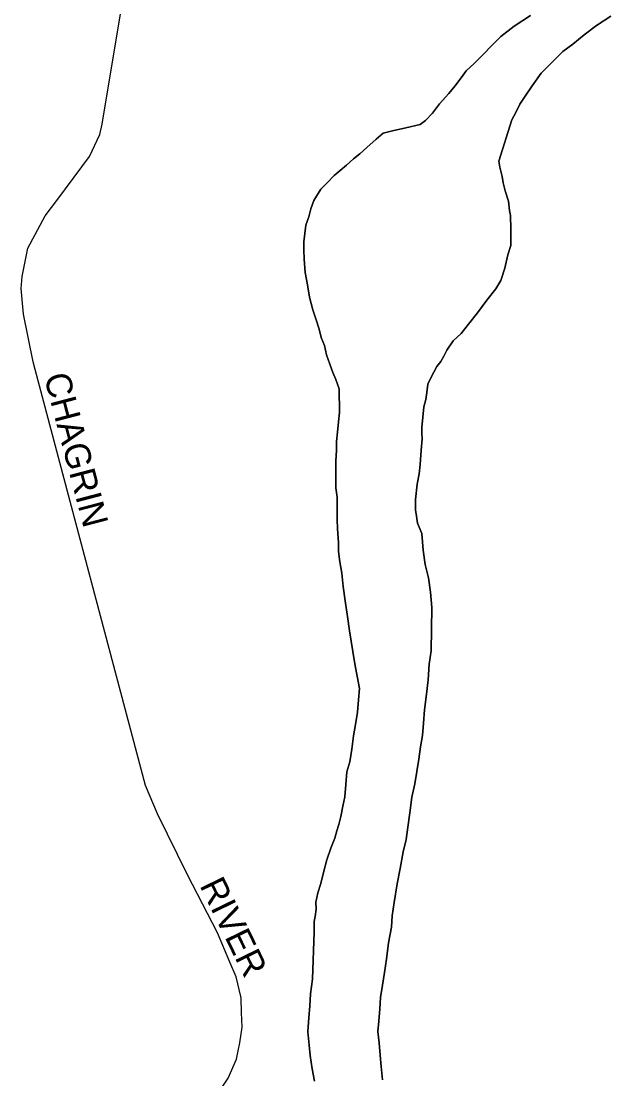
# Model space of a CAD drawing. Extents: x -561 to 1170, y 0 to 846.
# Drawn here: x 445.64 to 448.74, y 218.3 to 223.87 of the extents above; entities that cross this region are included whole.
import ezdxf

# ---------------------------------------------------------------- set-up
doc = ezdxf.new("R2010")
doc.units = 0
for name, color, linetype in [('GM_X_City_Street', 7, 'Continuous'), ('GM_X_City_Street_Text', 7, 'Continuous'), ('GM_X_Major_River', 7, 'Continuous')]:
    doc.layers.add(name, color=color, linetype=linetype)

msp = doc.modelspace()

# ---------------------------------------------------------------- linework, layer by layer
at = {"layer": 'GM_X_City_Street'}
for points in [[(446.7957, 218.7375), (446.7712, 218.8415), (446.7383, 218.9183), (446.6722, 219.0726), (446.5145, 219.3787), (446.3572, 219.6996), (446.2946, 219.8488), (445.7124, 222.0404), (445.7019, 222.0804), (445.6514, 222.3318), (445.6394, 222.4665), (445.6442, 222.5291), (445.6747, 222.6796), (445.766, 222.849), (445.8318, 222.9376), (445.9986, 223.1619), (446.0527, 223.2768), (446.0666, 223.3321), (446.207, 224.1883)], [(446.118, 216.7152), (446.1261, 216.8422), (446.2354, 217.2472), (446.3077, 217.4533), (446.3382, 217.5403), (446.4016, 217.7207), (446.4417, 217.8106), (446.5235, 217.9942), (446.5924, 218.1025), (446.7287, 218.3075), (446.7734, 218.4084), (446.7818, 218.4516), (446.7901, 218.4947), (446.8018, 218.5771), (446.7998, 218.6529), (446.7978, 218.7287), (446.7957, 218.7375)]]:
    msp.add_lwpolyline(points, dxfattribs=at)
at = {"layer": 'GM_X_Major_River'}
for points in [[(448.3202, 223.9035), (448.234, 223.8486), (448.164, 223.7939), (448.0243, 223.6519), (447.9813, 223.6137), (447.9545, 223.5755), (447.9224, 223.5319), (447.8902, 223.4937), (447.8419, 223.4392), (447.8044, 223.3901), (447.7668, 223.3518), (447.7399, 223.33), (447.6641, 223.3132), (447.5938, 223.2965), (447.5451, 223.2853), (447.5075, 223.2525), (447.4591, 223.2088), (447.4214, 223.176)], [(447.4214, 223.176), (447.4591, 223.2088), (447.5075, 223.2525), (447.5451, 223.2853), (447.5938, 223.2965), (447.6641, 223.3132), (447.7399, 223.33), (447.7668, 223.3518), (447.8044, 223.3901), (447.8419, 223.4392), (447.8902, 223.4937), (447.9224, 223.5319), (447.9545, 223.5755), (447.9813, 223.6137), (448.0243, 223.6519), (448.164, 223.7939), (448.234, 223.8486), (448.3202, 223.9035)], [(447.9932, 222.2792), (448.0415, 222.3391), (448.0897, 222.4045), (448.1379, 222.4646), (448.1646, 222.5081), (448.1858, 222.5734), (448.2014, 222.644), (448.2172, 222.6929), (448.2168, 222.7363), (448.2164, 222.7797), (448.2158, 222.8503), (448.2101, 222.8774), (448.2043, 222.9262), (448.1875, 222.9803), (448.1763, 223.0236), (448.1706, 223.0561), (448.1593, 223.1049), (448.1536, 223.1374), (448.2221, 223.3549), (448.2435, 223.393), (448.2648, 223.4365), (448.2915, 223.4801), (448.3289, 223.5346), (448.3771, 223.6), (448.4362, 223.6601), (448.49, 223.7147), (448.5438, 223.753), (448.603, 223.8022), (448.6676, 223.8515), (448.7431, 223.9008)], [(448.7431, 223.9008), (448.6676, 223.8515), (448.603, 223.8022), (448.5438, 223.753), (448.49, 223.7147), (448.4362, 223.6601), (448.3771, 223.6), (448.3289, 223.5346), (448.2915, 223.4801), (448.2648, 223.4365), (448.2435, 223.393), (448.2221, 223.3549), (448.1536, 223.1374), (448.1593, 223.1049), (448.1706, 223.0561), (448.1763, 223.0236), (448.1875, 222.9803), (448.2043, 222.9262), (448.2101, 222.8774), (448.2158, 222.8503), (448.2164, 222.7797), (448.2168, 222.7363), (448.2172, 222.6929), (448.2014, 222.644), (448.1858, 222.5734), (448.1646, 222.5081), (448.1379, 222.4646), (448.0897, 222.4045), (448.0415, 222.3391), (447.9932, 222.2792)], [(447.4214, 223.176), (447.3892, 223.1486), (447.3515, 223.1158), (447.3192, 223.0885), (447.2869, 223.0611), (447.2493, 223.0229), (447.2171, 222.9902), (447.1797, 222.9302), (447.1638, 222.8867), (447.1533, 222.8432), (447.1375, 222.7997), (447.1324, 222.7563), (447.1274, 222.7129), (447.1278, 222.6695), (447.1282, 222.6206), (447.1343, 222.5501), (447.1457, 222.4851), (447.1571, 222.4201), (447.174, 222.3551), (447.1907, 222.3064), (447.2074, 222.2522), (447.2186, 222.2089), (447.2353, 222.1656), (447.2466, 222.1169), (447.2633, 222.0681), (447.2799, 222.0248), (447.2965, 221.987), (447.3132, 221.9383), (447.3143, 221.8135), (447.3094, 221.7646), (447.3044, 221.7103), (447.2995, 221.6615), (447.2999, 221.6127), (447.2949, 221.5584), (447.2954, 221.5095), (447.2958, 221.4661), (447.2962, 221.4173), (447.3021, 221.3685), (447.3026, 221.3143), (447.3028, 221.2817), (447.3031, 221.2492), (447.3036, 221.2003), (447.3096, 221.1298), (447.31, 221.081), (447.316, 221.0268), (447.3273, 220.9672), (447.3334, 220.8967), (447.3449, 220.8209), (447.3565, 220.7396), (447.368, 220.6637), (447.3852, 220.5553), (447.3967, 220.4794), (447.4081, 220.4252), (447.4195, 220.3602), (447.4146, 220.3005), (447.4098, 220.2354), (447.3995, 220.1702), (447.3892, 220.1104), (447.379, 220.0398), (447.3687, 219.9746), (447.353, 219.9203), (447.3481, 219.8551), (447.3433, 219.79), (447.3329, 219.7411), (447.3225, 219.6868), (447.3121, 219.6433), (447.3015, 219.6107), (447.291, 219.5727), (447.2698, 219.5183), (447.2487, 219.4585), (447.233, 219.3987), (447.2172, 219.3335), (447.2014, 219.2845), (447.191, 219.2356), (447.1914, 219.1977), (447.1863, 219.1597), (447.1811, 219.1325), (447.1816, 219.0782), (447.173, 218.8286), (447.1628, 218.7526), (447.158, 218.6874), (447.1531, 218.6277), (447.1483, 218.5517), (447.1544, 218.4812), (447.1603, 218.427), (447.1718, 218.3566), (447.1832, 218.2915)], [(447.1832, 218.2915), (447.1718, 218.3566), (447.1603, 218.427), (447.1544, 218.4812), (447.1483, 218.5517), (447.1531, 218.6277), (447.158, 218.6874), (447.1628, 218.7526), (447.173, 218.8286), (447.1816, 219.0782), (447.1811, 219.1325), (447.1863, 219.1597), (447.1914, 219.1977), (447.191, 219.2356), (447.2014, 219.2845), (447.2172, 219.3335), (447.233, 219.3987), (447.2487, 219.4585), (447.2698, 219.5183), (447.291, 219.5727), (447.3015, 219.6107), (447.3121, 219.6433), (447.3225, 219.6868), (447.3329, 219.7411), (447.3433, 219.79), (447.3481, 219.8551), (447.353, 219.9203), (447.3687, 219.9746), (447.379, 220.0398), (447.3892, 220.1104), (447.3995, 220.1702), (447.4098, 220.2354), (447.4146, 220.3005), (447.4195, 220.3602), (447.4081, 220.4252), (447.3967, 220.4794), (447.3852, 220.5553), (447.368, 220.6637), (447.3565, 220.7396), (447.3449, 220.8209), (447.3334, 220.8967), (447.3273, 220.9672), (447.316, 221.0268), (447.31, 221.081), (447.3096, 221.1298), (447.3036, 221.2003), (447.3031, 221.2492), (447.3028, 221.2817), (447.3026, 221.3143), (447.3021, 221.3685), (447.2962, 221.4173), (447.2958, 221.4661), (447.2954, 221.5095), (447.2949, 221.5584), (447.2999, 221.6127), (447.2995, 221.6615), (447.3044, 221.7103), (447.3094, 221.7646), (447.3143, 221.8135), (447.3132, 221.9383), (447.2965, 221.987), (447.2799, 222.0248), (447.2633, 222.0681), (447.2466, 222.1169), (447.2353, 222.1656), (447.2186, 222.2089), (447.2074, 222.2522), (447.1907, 222.3064), (447.174, 222.3551), (447.1571, 222.4201), (447.1457, 222.4851), (447.1343, 222.5501), (447.1282, 222.6206), (447.1278, 222.6695), (447.1274, 222.7129), (447.1324, 222.7563), (447.1375, 222.7997), (447.1533, 222.8432), (447.1638, 222.8867), (447.1797, 222.9302), (447.2171, 222.9902), (447.2493, 223.0229), (447.2869, 223.0611), (447.3192, 223.0885), (447.3515, 223.1158), (447.3892, 223.1486), (447.4214, 223.176)], [(447.5409, 218.2994), (447.5349, 218.3698), (447.5289, 218.4295), (447.5229, 218.4945), (447.517, 218.5542), (447.5219, 218.6085), (447.5267, 218.6736), (447.5316, 218.7333), (447.5419, 218.7985), (447.5522, 218.8637), (447.5624, 218.9343), (447.5724, 219.0211), (447.588, 219.1026), (447.5928, 219.1624), (447.603, 219.2329), (447.6184, 219.3307), (447.634, 219.4122), (447.6495, 219.4991), (447.6651, 219.5643), (447.6754, 219.6295), (447.6856, 219.7055), (447.6957, 219.7869), (447.7113, 219.8576), (447.7216, 219.9227), (447.7318, 219.9879), (447.7421, 220.0531), (447.7524, 220.1128), (447.7572, 220.178), (447.762, 220.2485), (447.7721, 220.33), (447.7823, 220.406), (447.787, 220.4874), (447.7972, 220.558), (447.8006, 220.7859), (447.7944, 220.8672), (447.7829, 220.9431), (447.766, 221.0135), (447.7545, 221.0894), (447.7483, 221.1762), (447.7261, 221.2303), (447.7204, 221.2682), (447.7147, 221.3007), (447.7142, 221.355), (447.7243, 221.4364), (447.7347, 221.4908), (447.7396, 221.5396), (447.7444, 221.6156), (447.7493, 221.6753), (447.749, 221.7024), (447.7487, 221.735), (447.7537, 221.7893), (447.7586, 221.8436), (447.7691, 221.8816), (447.7742, 221.9196), (447.7792, 221.963), (447.7952, 221.9957), (447.8272, 222.0556), (447.8486, 222.0829), (447.8646, 222.1101), (447.8806, 222.1427), (447.9127, 222.1918), (447.9557, 222.23), (447.9932, 222.2792)], [(447.9932, 222.2792), (447.9557, 222.23), (447.9127, 222.1918), (447.8806, 222.1427), (447.8646, 222.1101), (447.8486, 222.0829), (447.8272, 222.0556), (447.7952, 221.9957), (447.7792, 221.963), (447.7742, 221.9196), (447.7691, 221.8816), (447.7586, 221.8436), (447.7537, 221.7893), (447.7487, 221.735), (447.749, 221.7024), (447.7493, 221.6753), (447.7444, 221.6156), (447.7396, 221.5396), (447.7347, 221.4908), (447.7243, 221.4364), (447.7142, 221.355), (447.7147, 221.3007), (447.7204, 221.2682), (447.7261, 221.2303), (447.7483, 221.1762), (447.7545, 221.0894), (447.766, 221.0135), (447.7829, 220.9431), (447.7944, 220.8672), (447.8006, 220.7859), (447.7972, 220.558), (447.787, 220.4874), (447.7823, 220.406), (447.7721, 220.33), (447.762, 220.2485), (447.7572, 220.178), (447.7524, 220.1128), (447.7421, 220.0531), (447.7318, 219.9879), (447.7216, 219.9227), (447.7113, 219.8576), (447.6957, 219.7869), (447.6856, 219.7055), (447.6754, 219.6295), (447.6651, 219.5643), (447.6495, 219.4991), (447.634, 219.4122), (447.6184, 219.3307), (447.603, 219.2329), (447.5928, 219.1624), (447.588, 219.1026), (447.5724, 219.0211), (447.5624, 218.9343), (447.5522, 218.8637), (447.5419, 218.7985), (447.5316, 218.7333), (447.5267, 218.6736), (447.5219, 218.6085), (447.517, 218.5542), (447.5229, 218.4945), (447.5289, 218.4295), (447.5349, 218.3698), (447.5409, 218.2994)]]:
    msp.add_lwpolyline(points, dxfattribs=at)

# ---------------------------------------------------------------- texts
at = {"layer": 'GM_X_City_Street_Text'}
for s, rotation, p in [('CHAGRIN', 284.6995, (445.7587, 222.0038)), ('RIVER', 295.9761, (446.5767, 219.3234))]:
    msp.add_text(s, height=0.135, rotation=rotation, dxfattribs=at).set_placement(p)

doc.saveas('drawing.dxf')
